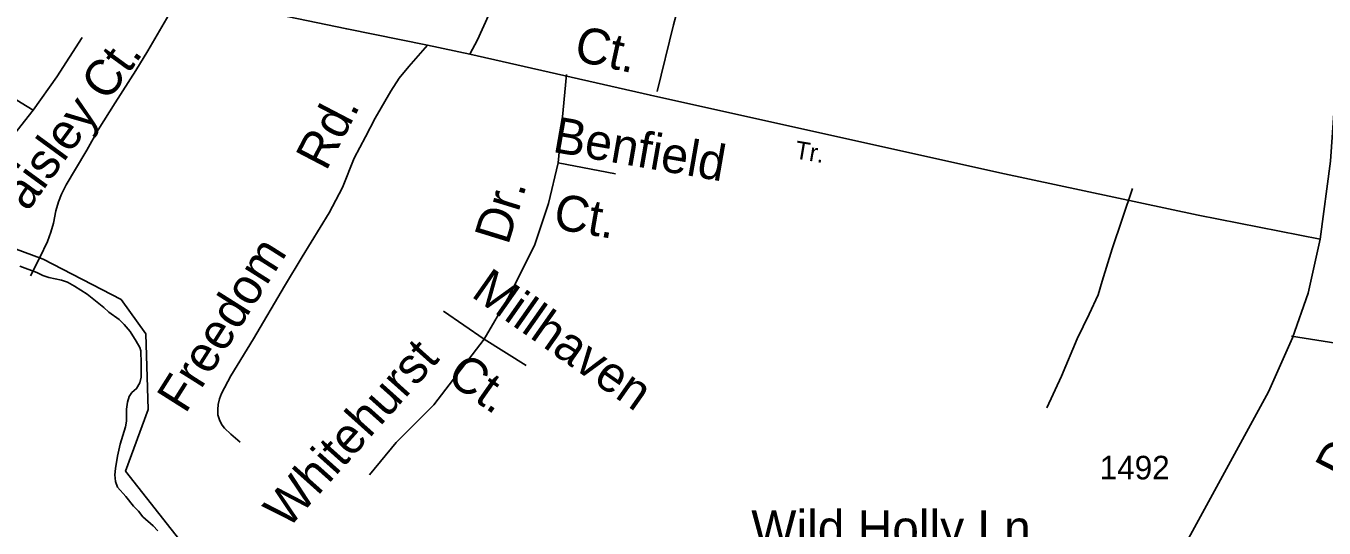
# Model space of a CAD drawing. Extents: x 2290055 to 2389491, y 66597 to 237875.
# Drawn here: x 2340457 to 2343900, y 152543 to 153874 of the extents above; entities that cross this region are included whole.
import ezdxf

# ---------------------------------------------------------------- set-up
doc = ezdxf.new("R2010")
doc.units = 0
for name, color, linetype in [('Exist Boundary Political City Limit New', 7, 'Continuous'), ('Exist Hydrographic Creek Single Shore', 7, 'Continuous'), ('Exist Road Non-System Type 51', 7, 'Continuous'), ('Exist Road Non-System Type 51 Label', 7, 'Continuous'), ('Exist Road Secondary Type 51 Attributed', 7, 'Continuous'), ('Exist Road Secondary Type 51 Label', 7, 'Continuous'), ('Exist Road Secondary Type 51 Number Label', 7, 'Continuous'), ('Map Preparation Boundary City Limit Buffer Line', 7, 'Continuous')]:
    doc.layers.add(name, color=color, linetype=linetype)

msp = doc.modelspace()

# ---------------------------------------------------------------- linework, layer by layer
at = {"layer": 'Exist Boundary Political City Limit New'}
msp.add_lwpolyline([(2340898.2, 152469.2), (2340721.2, 152693.2), (2340781.5, 152857), (2340774.8, 153057.5), (2340709.5, 153149), (2340503, 153256), (2340232, 153355.8)], dxfattribs=at)
at = {"layer": 'Exist Hydrographic Creek Single Shore'}
msp.add_lwpolyline([(2340806.7, 152535.4), (2340794.2, 152548.2), (2340767.5, 152572.7), (2340755.5, 152587.4), (2340742, 152600.3), (2340721.7, 152626.4), (2340699.7, 152650.8), (2340694.2, 152665.8), (2340692.7, 152683.9), (2340694.2, 152700.4), (2340699.5, 152733.7), (2340707, 152765.3), (2340721.2, 152810.8), (2340723.5, 152826.1), (2340724.2, 152858.2), (2340726.7, 152876.4), (2340730.5, 152891.2), (2340738, 152901.9), (2340750.7, 152912.5), (2340759.2, 152927.4), (2340762.7, 152943), (2340763, 152978.8), (2340762, 153012.4), (2340759, 153021.8), (2340749.7, 153037.9), (2340733.5, 153063.8), (2340717.2, 153082.6), (2340704, 153095.5), (2340677.2, 153115.6), (2340664, 153127.3), (2340619.5, 153163), (2340586.2, 153184.5), (2340567.7, 153195), (2340551.5, 153200.1), (2340517.5, 153207.5), (2340501.5, 153212.5), (2340485.7, 153220.3), (2340440.7, 153237.1)], dxfattribs=at)
at = {"layer": 'Exist Road Non-System Type 51'}
for points in [[(2342715.8, 154730), (2342682.4, 154681.8), (2342504.5, 154414.8), (2342308.1, 154132.9), (2342237.7, 154029), (2342193.2, 153947.4), (2342174.7, 153877), (2342131.5, 153700)], [(2341634.3, 153799.4), (2341654.3, 153837.5), (2341684, 153901.7), (2341705.1, 153937), (2341722.8, 153968.8), (2341743, 154003)], [(2340860.8, 153946.9), (2340780, 153807.8), (2340748.2, 153756.3), (2340693.5, 153670.1), (2340648.4, 153598.4), (2340618.4, 153545.1), (2340588.6, 153494), (2340563.9, 153453), (2340551.1, 153428.5), (2340543.7, 153408.2), (2340536.8, 153384), (2340530.2, 153351.6), (2340522.9, 153327.3), (2340514.1, 153303), (2340493.8, 153260.2), (2340469.4, 153211.3)], [(2340213.3, 153843.6), (2340268.8, 153787.9), (2340372.6, 153713.8), (2340476.4, 153650.7), (2340539.4, 153739.7), (2340606.1, 153843.6)], [(2341521.8, 153823), (2341472.1, 153766.9), (2341447.1, 153736.1), (2341424.5, 153701), (2341383.4, 153629.5), (2341357.4, 153580.5), (2341327.5, 153523.2), (2341296.4, 153445.9), (2341261.4, 153378.5), (2341189.8, 153261.8), (2341143, 153183.8), (2341060.2, 153044.3), (2341000.1, 152946.1), (2340976.1, 152899.2), (2340970.7, 152884.9), (2340967.3, 152870.6), (2340965.6, 152856.8), (2340966.2, 152842.7), (2340971, 152826.8), (2340977.4, 152815.2), (2340983.6, 152807.3), (2341000.3, 152791.8), (2341025.1, 152770.8)], [(2341891.1, 153745.4), (2341868.5, 153511.3), (2341842.6, 153403.7), (2341805.5, 153292.4), (2341735.1, 153151.5), (2341672.1, 153043.9), (2341538.6, 152869.6), (2341438.6, 152769.5), (2341368.2, 152684.2)], [(2340476.4, 153650.7), (2340391.2, 153543.2)], [(2341868.5, 153511.3), (2342020.5, 153481.6)], [(2343391.5, 153442.7), (2343337.8, 153282.7), (2343311.3, 153197.4), (2343300.6, 153161.2), (2343276.7, 153110), (2343245.1, 153044.7), (2343203.1, 152945.3), (2343164.4, 152861.7)], [(2341672.1, 153043.9), (2341564.6, 153118.1)], [(2341672.1, 153043.9), (2341783.3, 152973.5)], [(2344190.4, 152986), (2344020.1, 153018.9), (2343813.6, 153051.8)]]:
    msp.add_lwpolyline(points, dxfattribs=at)
at = {"layer": 'Exist Road Secondary Type 51 Attributed'}
for points in [[(2344306.4, 157756.9), (2344255.3, 157210.6), (2344212, 156743.9), (2344191.3, 156505.3), (2344162.8, 156216.9), (2344130.2, 155902.1), (2344111.3, 155699.9), (2344085.7, 155450.6), (2344063, 155210), (2344056.4, 155130.8), (2344036.2, 154896), (2344018.8, 154771.4), (2344006.2, 154436.7), (2343988.1, 154220.1), (2343980.9, 154043.3), (2343952.1, 153870), (2343926.8, 153655.1), (2343917.2, 153515.5), (2343889.6, 153308.6)], [(2343889.6, 153308.6), (2343565.7, 153372.8), (2343039.8, 153485.1), (2342113.2, 153690.4), (2341634.3, 153799.4), (2341521.8, 153823), (2341308, 153866.4), (2341098.2, 153910.3), (2341029.7, 153923.7), (2340963, 153934.8), (2340619.4, 154012.2), (2340359.7, 154028.2)], [(2343889.6, 153308.6), (2343857.9, 153165.8), (2343816.2, 153047.1), (2343752.1, 152904.3), (2343535, 152505.6), (2343386.2, 152213.6), (2343300.4, 152065.3), (2343196.1, 151853.5), (2343166, 151804.5), (2343107.6, 151697.1), (2343075.6, 151640.6), (2343047, 151578.3), (2343026.1, 151542.4), (2343013.5, 151508.7), (2343003.1, 151475.1), (2342991.4, 151438.3), (2342984.7, 151399), (2342980.5, 151362.3), (2342983, 151237.7)]]:
    msp.add_lwpolyline(points, dxfattribs=at)
at = {"layer": 'Map Preparation Boundary City Limit Buffer Line'}
msp.add_lwpolyline([(2340898.2, 152469.2), (2340721.2, 152693.2), (2340781.5, 152857), (2340774.8, 153057.5), (2340709.5, 153149), (2340503, 153256), (2340232, 153355.8)], dxfattribs=at)

# ---------------------------------------------------------------- texts
at = {"layer": 'Exist Road Non-System Type 51 Label'}
for s, rotation, p in [('Ct.', 347.6984, (2341907.4, 153783.4)), ('Paisley Ct.', 53.8813, (2340411.4, 153311.5)), ('Rd.', 62.4503, (2341253.1, 153487)), ('Benfield', 350.1041, (2341851, 153540.6)), ('Dr.', 72.8519, (2341735.8, 153291)), ('Ct.', 350.1041, (2341852.5, 153337.5)), ('Freedom', 57.6945, (2340879.9, 152843.4)), ('Millhaven', 324.9241, (2341634.8, 153158.4)), ('Whitehurst', 48.1444, (2341151.1, 152537.6)), ('Ct.', 324.9241, (2341568.2, 152934.8)), ('Dr.', 62.6784, (2343957, 152665.4))]:
    msp.add_text(s, height=95, rotation=rotation, dxfattribs=at).set_placement(p)
msp.add_text('Wild Holly Ln.', height=95, dxfattribs=at).set_placement((2342380.6, 152494.7))
at = {"layer": 'Exist Road Secondary Type 51 Label'}
msp.add_text('Tr.', height=47.5, rotation=350.5194, dxfattribs=at).set_placement((2342493.9, 153523.3))
at = {"layer": 'Exist Road Secondary Type 51 Number Label'}
msp.add_text('1492', height=62.5, dxfattribs=at).set_placement((2343304.5, 152671.7))

doc.saveas('drawing.dxf')
